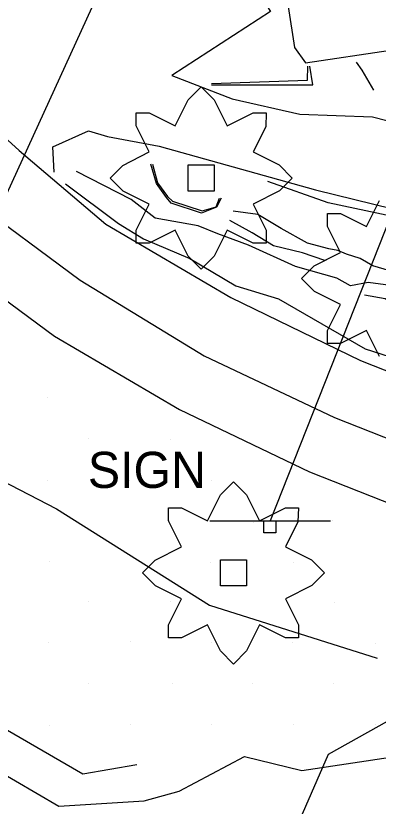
# Model space of a CAD drawing. Extents: x 1602514 to 1609837, y 863887 to 871157.
# Drawn here: x 1606156.9 to 1606219.6, y 866658.9 to 866795.5 of the extents above; entities that cross this region are included whole.
import ezdxf

# ---------------------------------------------------------------- set-up
doc = ezdxf.new("R2010")
doc.units = 0
for name, color, linetype in [('Environmental-New trees', 7, 'Continuous'), ('Roadway-Signs', 7, 'Continuous'), ('Survey-Buildings', 7, 'Continuous'), ('Survey-Centerline', 7, 'Continuous'), ('Survey-Edge of pavement', 7, 'Continuous'), ('Survey-Entrances', 7, 'Continuous'), ('Survey-Flow line', 7, 'Continuous'), ('Survey-Ridge Lines', 7, 'Continuous'), ('Survey-Spot dirt', 7, 'Continuous'), ('Survey-Vegetation trees', 7, 'Continuous'), ('Survey-Walls', 7, 'Continuous'), ('Text General Notes', 7, 'Continuous')]:
    doc.layers.add(name, color=color, linetype=linetype)

msp = doc.modelspace()

# ---------------------------------------------------------------- linework, layer by layer
at = {"layer": 'Environmental-New trees'}
for points in [[(1606177.73, 866756.21), (1606177.73, 866758.46), (1606179.98, 866762.96), (1606175.48, 866765.22), (1606173.23, 866767.47), (1606175.42, 866769.66), (1606179.98, 866771.97), (1606177.73, 866776.47), (1606177.73, 866778.72), (1606179.98, 866778.72), (1606184.48, 866776.47), (1606186.73, 866780.97), (1606188.98, 866783.22), (1606191.23, 866780.97), (1606193.48, 866776.47), (1606197.98, 866778.72), (1606200.23, 866778.72), (1606200.15, 866776.29), (1606197.98, 866771.97), (1606202.48, 866769.72), (1606204.73, 866767.47), (1606202.54, 866765.27), (1606197.98, 866762.96), (1606200.23, 866758.46), (1606200.23, 866756.21), (1606197.98, 866756.21), (1606193.48, 866758.46), (1606191.23, 866753.96), (1606188.98, 866751.71), (1606186.73, 866753.96), (1606184.48, 866758.46), (1606179.98, 866756.21)], [(1606177.73, 866756.21), (1606177.73, 866758.46), (1606179.98, 866762.96), (1606175.48, 866765.22), (1606173.23, 866767.47), (1606175.42, 866769.66), (1606179.98, 866771.97), (1606177.73, 866776.47), (1606177.73, 866778.72), (1606179.98, 866778.72), (1606184.48, 866776.47), (1606186.73, 866780.97), (1606188.98, 866783.22), (1606191.23, 866780.97), (1606193.48, 866776.47), (1606197.98, 866778.72), (1606200.23, 866778.72), (1606200.15, 866776.29), (1606197.98, 866771.97), (1606202.48, 866769.72), (1606204.73, 866767.47), (1606202.54, 866765.27), (1606197.98, 866762.96), (1606200.23, 866758.46), (1606200.23, 866756.21), (1606197.98, 866756.21), (1606193.48, 866758.46), (1606191.23, 866753.96), (1606188.98, 866751.71), (1606186.73, 866753.96), (1606184.48, 866758.46), (1606179.98, 866756.21)], [(1606186.73, 866769.72), (1606191.23, 866769.72), (1606191.23, 866765.22), (1606186.73, 866765.22)], [(1606186.73, 866769.72), (1606191.23, 866769.72), (1606191.23, 866765.22), (1606186.73, 866765.22)], [(1606183.3, 866687.97), (1606183.3, 866690.22), (1606185.55, 866694.72), (1606181.05, 866696.97), (1606178.8, 866699.22), (1606180.99, 866701.41), (1606185.55, 866703.72), (1606183.3, 866708.22), (1606183.3, 866710.47), (1606185.55, 866710.47), (1606190.05, 866708.22), (1606192.3, 866712.72), (1606194.55, 866714.97), (1606196.8, 866712.72), (1606199.05, 866708.22), (1606203.56, 866710.47), (1606205.81, 866710.47), (1606205.72, 866708.05), (1606203.56, 866703.72), (1606208.06, 866701.47), (1606210.31, 866699.22), (1606208.11, 866697.03), (1606203.56, 866694.72), (1606205.81, 866690.22), (1606205.81, 866687.97), (1606203.56, 866687.97), (1606199.05, 866690.22), (1606196.8, 866685.72), (1606194.55, 866683.47), (1606192.3, 866685.72), (1606190.05, 866690.22), (1606185.55, 866687.97)], [(1606183.3, 866687.97), (1606183.3, 866690.22), (1606185.55, 866694.72), (1606181.05, 866696.97), (1606178.8, 866699.22), (1606180.99, 866701.41), (1606185.55, 866703.72), (1606183.3, 866708.22), (1606183.3, 866710.47), (1606185.55, 866710.47), (1606190.05, 866708.22), (1606192.3, 866712.72), (1606194.55, 866714.97), (1606196.8, 866712.72), (1606199.05, 866708.22), (1606203.56, 866710.47), (1606205.81, 866710.47), (1606205.72, 866708.05), (1606203.56, 866703.72), (1606208.06, 866701.47), (1606210.31, 866699.22), (1606208.11, 866697.03), (1606203.56, 866694.72), (1606205.81, 866690.22), (1606205.81, 866687.97), (1606203.56, 866687.97), (1606199.05, 866690.22), (1606196.8, 866685.72), (1606194.55, 866683.47), (1606192.3, 866685.72), (1606190.05, 866690.22), (1606185.55, 866687.97)], [(1606192.3, 866701.47), (1606196.8, 866701.47), (1606196.8, 866696.97), (1606192.3, 866696.97)], [(1606192.3, 866701.47), (1606196.8, 866701.47), (1606196.8, 866696.97), (1606192.3, 866696.97)]]:
    msp.add_lwpolyline(points, close=True, dxfattribs=at)
msp.add_lwpolyline([(1606219.8, 866736.6), (1606217.55, 866741.1), (1606213.05, 866738.85), (1606210.8, 866738.85), (1606210.8, 866741.1), (1606213.05, 866745.6), (1606208.55, 866747.85), (1606206.3, 866750.1), (1606208.49, 866752.29), (1606213.05, 866754.6), (1606210.8, 866759.1), (1606210.8, 866761.35), (1606213.05, 866761.35), (1606217.55, 866759.1), (1606219.8, 866763.6)], dxfattribs=at)
msp.add_lwpolyline([(1606219.8, 866736.6), (1606217.55, 866741.1), (1606213.05, 866738.85), (1606210.8, 866738.85), (1606210.8, 866741.1), (1606213.05, 866745.6), (1606208.55, 866747.85), (1606206.3, 866750.1), (1606208.49, 866752.29), (1606213.05, 866754.6), (1606210.8, 866759.1), (1606210.8, 866761.35), (1606213.05, 866761.35), (1606217.55, 866759.1), (1606219.8, 866763.6)], dxfattribs=at)
at = {"layer": 'Roadway-Signs'}
for p, q in [((1606190.45, 866708.24), (1606211.35, 866708.24)), ((1606190.45, 866708.24), (1606211.35, 866708.24)), ((1606199.8, 866706.14), (1606199.8, 866708.24)), ((1606199.8, 866706.14), (1606199.8, 866708.24)), ((1606200.85, 866708.24), (1606200.85, 866708.24)), ((1606200.85, 866708.24), (1606200.85, 866708.24)), ((1606201.9, 866708.24), (1606201.9, 866706.14)), ((1606201.9, 866708.24), (1606201.9, 866706.14)), ((1606201.9, 866706.14), (1606199.8, 866706.14)), ((1606201.9, 866706.14), (1606199.8, 866706.14))]:
    msp.add_line(p, q, dxfattribs=at)
at = {"layer": 'Survey-Buildings'}
msp.add_lwpolyline([(1606308.12, 866854.7), (1606228.8, 866840.94), (1606198.07, 866835.61), (1606205.11, 866790.02), (1606207, 866787.36), (1606221.74, 866789.54), (1606222.46, 866789.65), (1606226.11, 866790.23), (1606226.42, 866789.79), (1606241.33, 866791.72), (1606243.46, 866780.47), (1606254.63, 866782.25), (1606262.45, 866783.51), (1606287.82, 866787.56), (1606289.58, 866782.27), (1606308.51, 866785.04)], dxfattribs=at)
msp.add_lwpolyline([(1606308.12, 866854.7), (1606228.8, 866840.94), (1606198.07, 866835.61), (1606205.11, 866790.02), (1606207, 866787.36), (1606221.74, 866789.54), (1606222.46, 866789.65), (1606226.11, 866790.23), (1606226.42, 866789.79), (1606241.33, 866791.72), (1606243.46, 866780.47), (1606254.63, 866782.25), (1606262.45, 866783.51), (1606287.82, 866787.56), (1606289.58, 866782.27), (1606308.51, 866785.04)], dxfattribs=at)
at = {"layer": 'Survey-Centerline'}
msp.add_lwpolyline([(1605916.07, 867056.84), (1605931.48, 867037.21), (1605946.54, 867017.31), (1605961.72, 866997.51), (1605976.63, 866977.49), (1605991.81, 866957.68), (1606006.32, 866937.36), (1606021.32, 866917.42), (1606036.3, 866897.46), (1606051.49, 866877.66), (1606066.57, 866857.78), (1606081.89, 866838.22), (1606097.16, 866818.46), (1606113.41, 866799.59), (1606130.6, 866781.55), (1606148.55, 866764.2), (1606168.04, 866749.8), (1606189.47, 866736.71), (1606212.04, 866726.1), (1606235.27, 866716.92), (1606259.15, 866709.16), (1606283.06, 866704.06), (1606307.72, 866700.25)], dxfattribs=at)
msp.add_lwpolyline([(1605916.07, 867056.84), (1605931.48, 867037.21), (1605946.54, 867017.31), (1605961.72, 866997.51), (1605976.63, 866977.49), (1605991.81, 866957.68), (1606006.32, 866937.36), (1606021.32, 866917.42), (1606036.3, 866897.46), (1606051.49, 866877.66), (1606066.57, 866857.78), (1606081.89, 866838.22), (1606097.16, 866818.46), (1606113.41, 866799.59), (1606130.6, 866781.55), (1606148.55, 866764.2), (1606168.04, 866749.8), (1606189.47, 866736.71), (1606212.04, 866726.1), (1606235.27, 866716.92), (1606259.15, 866709.16), (1606283.06, 866704.06), (1606307.72, 866700.25)], dxfattribs=at)
at = {"layer": 'Survey-Edge of pavement'}
for points in [[(1605907.9, 867050.57), (1605923.3, 867030.94), (1605938.36, 867011.04), (1605953.54, 866991.24), (1605968.45, 866971.22), (1605982.86, 866950.82), (1605997.6, 866930.68), (1606012.61, 866910.74), (1606027.59, 866890.78), (1606042.77, 866870.98), (1606057.86, 866851.1), (1606073.72, 866830.88), (1606088.99, 866811.12), (1606105.24, 866792.24), (1606122.43, 866774.21), (1606140.63, 866757.08), (1606163.59, 866740.11), (1606185.23, 866727.48), (1606207.72, 866716.69), (1606230.95, 866707.51), (1606254.99, 866700.12), (1606282.15, 866694.15), (1606306.82, 866690.33), (1606331.63, 866688.06)], [(1605907.9, 867050.57), (1605923.3, 867030.94), (1605938.36, 867011.04), (1605953.54, 866991.24), (1605968.45, 866971.22), (1605982.86, 866950.82), (1605997.6, 866930.68), (1606012.61, 866910.74), (1606027.59, 866890.78), (1606042.77, 866870.98), (1606057.86, 866851.1), (1606073.72, 866830.88), (1606088.99, 866811.12), (1606105.24, 866792.24), (1606122.43, 866774.21), (1606140.63, 866757.08), (1606163.59, 866740.11), (1606185.23, 866727.48), (1606207.72, 866716.69), (1606230.95, 866707.51), (1606254.99, 866700.12), (1606282.15, 866694.15), (1606306.82, 866690.33), (1606331.63, 866688.06)], [(1605940.13, 867043.84), (1605955.1, 867023.87), (1605970.28, 867004.07), (1605985.18, 866984.05), (1606000.37, 866964.24), (1606015.09, 866944.09), (1606030.1, 866924.15), (1606045.2, 866904.28), (1606060.38, 866884.48), (1606075.46, 866864.6), (1606090.22, 866845.71), (1606105.49, 866825.95), (1606121.75, 866807.08), (1606138.93, 866789.04), (1606157.48, 866772.23), (1606172.49, 866759.48), (1606194.1, 866746.8), (1606216.56, 866735.94), (1606239.79, 866726.77), (1606264.18, 866720.12), (1606284.13, 866715.82), (1606308.77, 866711.71)], [(1605940.13, 867043.84), (1605955.1, 867023.87), (1605970.28, 867004.07), (1605985.18, 866984.05), (1606000.37, 866964.24), (1606015.09, 866944.09), (1606030.1, 866924.15), (1606045.2, 866904.28), (1606060.38, 866884.48), (1606075.46, 866864.6), (1606090.22, 866845.71), (1606105.49, 866825.95), (1606121.75, 866807.08), (1606138.93, 866789.04), (1606157.48, 866772.23), (1606172.49, 866759.48), (1606194.1, 866746.8), (1606216.56, 866735.94), (1606239.79, 866726.77), (1606264.18, 866720.12), (1606284.13, 866715.82), (1606308.77, 866711.71)]]:
    msp.add_lwpolyline(points, dxfattribs=at)
at = {"layer": 'Survey-Entrances'}
for points in [[(1606195.85, 866836.4), (1606190.73, 866839.74), (1606185.86, 866836), (1606183.58, 866829.25), (1606187.24, 866820.8), (1606189.76, 866804.38), (1606196.34, 866803.48), (1606200.97, 866796.25), (1606183.91, 866785.2), (1606194.31, 866781.13), (1606206.01, 866778.53), (1606218.6, 866778.04), (1606227.86, 866775.69), (1606239.88, 866771.3), (1606244.19, 866770.56), (1606246.7, 866772.6)], [(1606195.85, 866836.4), (1606190.73, 866839.74), (1606185.86, 866836), (1606183.58, 866829.25), (1606187.24, 866820.8), (1606189.76, 866804.38), (1606196.34, 866803.48), (1606200.97, 866796.25), (1606183.91, 866785.2), (1606194.31, 866781.13), (1606206.01, 866778.53), (1606218.6, 866778.04), (1606227.86, 866775.69), (1606239.88, 866771.3), (1606244.19, 866770.56), (1606246.7, 866772.6)], [(1606163.55, 866768.48), (1606163.33, 866772.87), (1606169.47, 866775.65), (1606172.76, 866774.66), (1606181.72, 866772.99), (1606208.76, 866765.4), (1606225.43, 866761.33), (1606231.8, 866761.84), (1606245.55, 866759.13), (1606277.45, 866750.27), (1606291.13, 866743.68), (1606304.16, 866737.53), (1606310.74, 866730.29), (1606308.18, 866721.21), (1606306.87, 866716.81), (1606302.99, 866713.37)], [(1606163.55, 866768.48), (1606163.33, 866772.87), (1606169.47, 866775.65), (1606172.76, 866774.66), (1606181.72, 866772.99), (1606208.76, 866765.4), (1606225.43, 866761.33), (1606231.8, 866761.84), (1606245.55, 866759.13), (1606277.45, 866750.27), (1606291.13, 866743.68), (1606304.16, 866737.53), (1606310.74, 866730.29), (1606308.18, 866721.21), (1606306.87, 866716.81), (1606302.99, 866713.37)]]:
    msp.add_lwpolyline(points, dxfattribs=at)
at = {"layer": 'Survey-Flow line'}
msp.add_lwpolyline([(1606300.33, 866721.4), (1606295.67, 866722.86), (1606288.72, 866723.24), (1606276.93, 866726.88), (1606267.13, 866729.61), (1606257.29, 866733.23), (1606246.56, 866738.4), (1606239, 866741.25), (1606228.95, 866745.06), (1606221.7, 866748.88), (1606217.84, 866749.4), (1606214.81, 866748.81), (1606212.45, 866750.17), (1606205.27, 866752.19), (1606197.14, 866755.87), (1606191.83, 866757.8), (1606188.46, 866759.2), (1606180.99, 866760.55), (1606176.87, 866763.78), (1606167.42, 866768.62)], dxfattribs=at)
msp.add_lwpolyline([(1606300.33, 866721.4), (1606295.67, 866722.86), (1606288.72, 866723.24), (1606276.93, 866726.88), (1606267.13, 866729.61), (1606257.29, 866733.23), (1606246.56, 866738.4), (1606239, 866741.25), (1606228.95, 866745.06), (1606221.7, 866748.88), (1606217.84, 866749.4), (1606214.81, 866748.81), (1606212.45, 866750.17), (1606205.27, 866752.19), (1606197.14, 866755.87), (1606191.83, 866757.8), (1606188.46, 866759.2), (1606180.99, 866760.55), (1606176.87, 866763.78), (1606167.42, 866768.62)], dxfattribs=at)
at = {"layer": 'Survey-Ridge Lines'}
for points in [[(1606177.85, 866666.07), (1606168.49, 866664.41), (1606138.82, 866681.6), (1606115.67, 866704.09), (1606093.93, 866721.28), (1606071.17, 866746.72), (1606059.4, 866759.95), (1606055.94, 866772.83), (1606043.75, 866784.05), (1606030.53, 866795.33)], [(1606177.85, 866666.07), (1606168.49, 866664.41), (1606138.82, 866681.6), (1606115.67, 866704.09), (1606093.93, 866721.28), (1606071.17, 866746.72), (1606059.4, 866759.95), (1606055.94, 866772.83), (1606043.75, 866784.05), (1606030.53, 866795.33)], [(1606078.2, 866791.41), (1606098.92, 866766.93), (1606115.04, 866742.61), (1606135.05, 866725.24), (1606163.93, 866710.28), (1606190.43, 866693.65), (1606219.39, 866684.47)], [(1606078.2, 866791.41), (1606098.92, 866766.93), (1606115.04, 866742.61), (1606135.05, 866725.24), (1606163.93, 866710.28), (1606190.43, 866693.65), (1606219.39, 866684.47)], [(1606190.78, 866783.82), (1606207.38, 866784.37), (1606207.41, 866786.82)], [(1606190.78, 866783.82), (1606207.38, 866784.37), (1606207.41, 866786.82)], [(1606215.78, 866787.51), (1606216.75, 866786.09), (1606218.76, 866782.68)], [(1606215.78, 866787.51), (1606216.75, 866786.09), (1606218.76, 866782.68)], [(1606192.41, 866763.98), (1606191.64, 866762.44), (1606189.02, 866761.39), (1606183.76, 866763.14), (1606182.97, 866764.1), (1606181.26, 866766.54), (1606180.26, 866769.88)], [(1606192.41, 866763.98), (1606191.64, 866762.44), (1606189.02, 866761.39), (1606183.76, 866763.14), (1606182.97, 866764.1), (1606181.26, 866766.54), (1606180.26, 866769.88)], [(1606165.49, 866766.44), (1606174.67, 866759.59), (1606178.97, 866756.94), (1606187, 866753.54), (1606194.98, 866748.82), (1606202.35, 866746.56), (1606217.35, 866737.93), (1606225.81, 866735.21), (1606235.86, 866729.86), (1606243.61, 866727.51), (1606254.64, 866725.27), (1606264.67, 866721.71), (1606274.64, 866719.53), (1606278.71, 866718.3), (1606286.8, 866716.29), (1606299.09, 866714.76), (1606301.41, 866715.69)], [(1606165.49, 866766.44), (1606174.67, 866759.59), (1606178.97, 866756.94), (1606187, 866753.54), (1606194.98, 866748.82), (1606202.35, 866746.56), (1606217.35, 866737.93), (1606225.81, 866735.21), (1606235.86, 866729.86), (1606243.61, 866727.51), (1606254.64, 866725.27), (1606264.67, 866721.71), (1606274.64, 866719.53), (1606278.71, 866718.3), (1606286.8, 866716.29), (1606299.09, 866714.76), (1606301.41, 866715.69)], [(1606305.48, 866732.55), (1606300.81, 866734.27), (1606293.21, 866737.99), (1606282.44, 866744.56), (1606273.03, 866748.62), (1606263.4, 866751.62), (1606251.01, 866754.8), (1606243.06, 866755.97), (1606233.21, 866758.45), (1606210.96, 866763.19), (1606200.51, 866766.86)], [(1606305.48, 866732.55), (1606300.81, 866734.27), (1606293.21, 866737.99), (1606282.44, 866744.56), (1606273.03, 866748.62), (1606263.4, 866751.62), (1606251.01, 866754.8), (1606243.06, 866755.97), (1606233.21, 866758.45), (1606210.96, 866763.19), (1606200.51, 866766.86)], [(1606289.05, 866723.9), (1606284.67, 866726.39), (1606277.5, 866728.71), (1606267.94, 866732.24), (1606258.19, 866735.96), (1606247.14, 866740.51), (1606239.59, 866743.38), (1606229.91, 866748.09), (1606222.59, 866751.12), (1606218.68, 866752.3), (1606216.49, 866753.57), (1606214.12, 866754.29), (1606212.61, 866754.93), (1606211.07, 866755.24), (1606207.35, 866756.22), (1606202.81, 866758.75), (1606198.75, 866761.14), (1606194.51, 866761.75)], [(1606289.05, 866723.9), (1606284.67, 866726.39), (1606277.5, 866728.71), (1606267.94, 866732.24), (1606258.19, 866735.96), (1606247.14, 866740.51), (1606239.59, 866743.38), (1606229.91, 866748.09), (1606222.59, 866751.12), (1606218.68, 866752.3), (1606216.49, 866753.57), (1606214.12, 866754.29), (1606212.61, 866754.93), (1606211.07, 866755.24), (1606207.35, 866756.22), (1606202.81, 866758.75), (1606198.75, 866761.14), (1606194.51, 866761.75)], [(1606212.44, 866754.23), (1606210.38, 866753.23), (1606206.49, 866754.55), (1606201.5, 866755.76), (1606197.78, 866757.97), (1606193.91, 866760.15)], [(1606212.44, 866754.23), (1606210.38, 866753.23), (1606206.49, 866754.55), (1606201.5, 866755.76), (1606197.78, 866757.97), (1606193.91, 866760.15)], [(1606217.23, 866747.29), (1606220.81, 866746.63), (1606228.02, 866742.16), (1606238.34, 866738.84), (1606245.88, 866735.89), (1606256.28, 866730.2), (1606266.4, 866727.27), (1606276.22, 866724.59), (1606282.1, 866722.9)], [(1606217.23, 866747.29), (1606220.81, 866746.63), (1606228.02, 866742.16), (1606238.34, 866738.84), (1606245.88, 866735.89), (1606256.28, 866730.2), (1606266.4, 866727.27), (1606276.22, 866724.59), (1606282.1, 866722.9)], [(1606134.29, 866676.42), (1606164.35, 866658.9), (1606179.08, 866659.81), (1606185.17, 866661.47), (1606196.45, 866667.5), (1606206.4, 866665.06), (1606222.9, 866667.56), (1606237.77, 866668.51), (1606258.83, 866662.15), (1606267.19, 866662.74)], [(1606134.29, 866676.42), (1606164.35, 866658.9), (1606179.08, 866659.81), (1606185.17, 866661.47), (1606196.45, 866667.5), (1606206.4, 866665.06), (1606222.9, 866667.56), (1606237.77, 866668.51), (1606258.83, 866662.15), (1606267.19, 866662.74)]]:
    msp.add_lwpolyline(points, dxfattribs=at)
at = {"layer": 'Survey-Spot dirt'}
for p, q in [((1606162.34, 866729.56), (1606162.34, 866729.56)), ((1606162.34, 866729.56), (1606162.34, 866729.56)), ((1606169.46, 866722.37), (1606169.46, 866722.37)), ((1606169.46, 866722.37), (1606169.46, 866722.37)), ((1606183.65, 866722.29), (1606183.65, 866722.29)), ((1606183.65, 866722.29), (1606183.65, 866722.29)), ((1606162.3, 866715.19), (1606162.3, 866715.19)), ((1606162.3, 866715.19), (1606162.3, 866715.19)), ((1606176.54, 866715.19), (1606176.54, 866715.19)), ((1606176.54, 866715.19), (1606176.54, 866715.19)), ((1606190.82, 866715.27), (1606190.82, 866715.27)), ((1606190.82, 866715.27), (1606190.82, 866715.27)), ((1606183.51, 866708.28), (1606183.51, 866708.28)), ((1606183.51, 866708.28), (1606183.51, 866708.28)), ((1606197.94, 866707.91), (1606197.94, 866707.91)), ((1606197.94, 866707.91), (1606197.94, 866707.91)), ((1606211.69, 866708.28), (1606211.69, 866708.28)), ((1606211.69, 866708.28), (1606211.69, 866708.28)), ((1606162.68, 866701.24), (1606162.68, 866701.24)), ((1606162.68, 866701.24), (1606162.68, 866701.24)), ((1606190.66, 866701.06), (1606190.66, 866701.06)), ((1606190.66, 866701.06), (1606190.66, 866701.06)), ((1606204.96, 866701.06), (1606204.96, 866701.06)), ((1606204.96, 866701.06), (1606204.96, 866701.06)), ((1606169.53, 866694.33), (1606169.53, 866694.33)), ((1606169.53, 866694.33), (1606169.53, 866694.33)), ((1606183.66, 866694.31), (1606183.66, 866694.31)), ((1606183.66, 866694.31), (1606183.66, 866694.31)), ((1606211.97, 866694.17), (1606211.97, 866694.17)), ((1606211.97, 866694.17), (1606211.97, 866694.17)), ((1606162.51, 866687.2), (1606162.51, 866687.2)), ((1606162.51, 866687.2), (1606162.51, 866687.2)), ((1606176.7, 866687.29), (1606176.7, 866687.29)), ((1606176.7, 866687.29), (1606176.7, 866687.29)), ((1606190.74, 866687.13), (1606190.74, 866687.13)), ((1606190.74, 866687.13), (1606190.74, 866687.13)), ((1606204.84, 866687.27), (1606204.84, 866687.27)), ((1606204.84, 866687.27), (1606204.84, 866687.27)), ((1606219.15, 866687.04), (1606219.15, 866687.04)), ((1606219.15, 866687.04), (1606219.15, 866687.04)), ((1606169.52, 866680.06), (1606169.52, 866680.06)), ((1606169.52, 866680.06), (1606169.52, 866680.06)), ((1606183.93, 866680.06), (1606183.93, 866680.06)), ((1606183.93, 866680.06), (1606183.93, 866680.06)), ((1606197.85, 866680.11), (1606197.85, 866680.11)), ((1606197.85, 866680.11), (1606197.85, 866680.11)), ((1606211.93, 866680.17), (1606211.93, 866680.17)), ((1606211.93, 866680.17), (1606211.93, 866680.17)), ((1606162.65, 866672.92), (1606162.65, 866672.92)), ((1606162.65, 866672.92), (1606162.65, 866672.92)), ((1606176.71, 866673.02), (1606176.71, 866673.02)), ((1606176.71, 866673.02), (1606176.71, 866673.02)), ((1606190.71, 866672.99), (1606190.71, 866672.99)), ((1606190.71, 866672.99), (1606190.71, 866672.99)), ((1606204.9, 866673.08), (1606204.9, 866673.08)), ((1606204.9, 866673.08), (1606204.9, 866673.08)), ((1606219.11, 866673), (1606219.11, 866673)), ((1606219.11, 866673), (1606219.11, 866673))]:
    msp.add_line(p, q, dxfattribs=at)
at = {"layer": 'Survey-Vegetation trees'}
msp.add_lwpolyline([(1606314.47, 866575.42), (1606299.22, 866587.07), (1606310.92, 866610.4), (1606288.08, 866630.32), (1606284.1, 866652.66), (1606289.36, 866677.26), (1606269.54, 866690.57), (1606243.76, 866698.23), (1606228.76, 866696.28), (1606236.69, 866682.21), (1606210.96, 866667.84), (1606201.15, 866645.37), (1606209.68, 866629.29), (1606259.76, 866605.43), (1606257.82, 866588.18), (1606311.38, 866559.42)], dxfattribs=at)
msp.add_lwpolyline([(1606314.47, 866575.42), (1606299.22, 866587.07), (1606310.92, 866610.4), (1606288.08, 866630.32), (1606284.1, 866652.66), (1606289.36, 866677.26), (1606269.54, 866690.57), (1606243.76, 866698.23), (1606228.76, 866696.28), (1606236.69, 866682.21), (1606210.96, 866667.84), (1606201.15, 866645.37), (1606209.68, 866629.29), (1606259.76, 866605.43), (1606257.82, 866588.18), (1606311.38, 866559.42)], dxfattribs=at)
at = {"layer": 'Survey-Walls'}
for points in [[(1606190.77, 866783.6), (1606208.27, 866783.58), (1606207.74, 866786.81)], [(1606190.77, 866783.6), (1606208.27, 866783.58), (1606207.74, 866786.81)], [(1606180.54, 866769.84), (1606181.44, 866766.62), (1606183.13, 866764.26), (1606183.99, 866763.47), (1606189.12, 866761.77), (1606191.58, 866762.48), (1606192.16, 866764.01)], [(1606180.54, 866769.84), (1606181.44, 866766.62), (1606183.13, 866764.26), (1606183.99, 866763.47), (1606189.12, 866761.77), (1606191.58, 866762.48), (1606192.16, 866764.01)]]:
    msp.add_lwpolyline(points, dxfattribs=at)
at = {"layer": 'Text General Notes'}
msp.add_lwpolyline([(1606145.12, 866742.53), (1606660.14, 867868.06), (1606200.89, 866708.24)], dxfattribs=at)
msp.add_lwpolyline([(1606145.12, 866742.53), (1606660.14, 867868.06), (1606200.89, 866708.24)], dxfattribs=at)

# ---------------------------------------------------------------- texts
at = {"layer": 'Roadway-Signs'}
msp.add_text('SIGN', height=6.25, dxfattribs=at).set_placement((1606169.37, 866713.9))
msp.add_text('SIGN', height=6.25, dxfattribs=at).set_placement((1606169.37, 866713.9))

doc.saveas('drawing.dxf')
